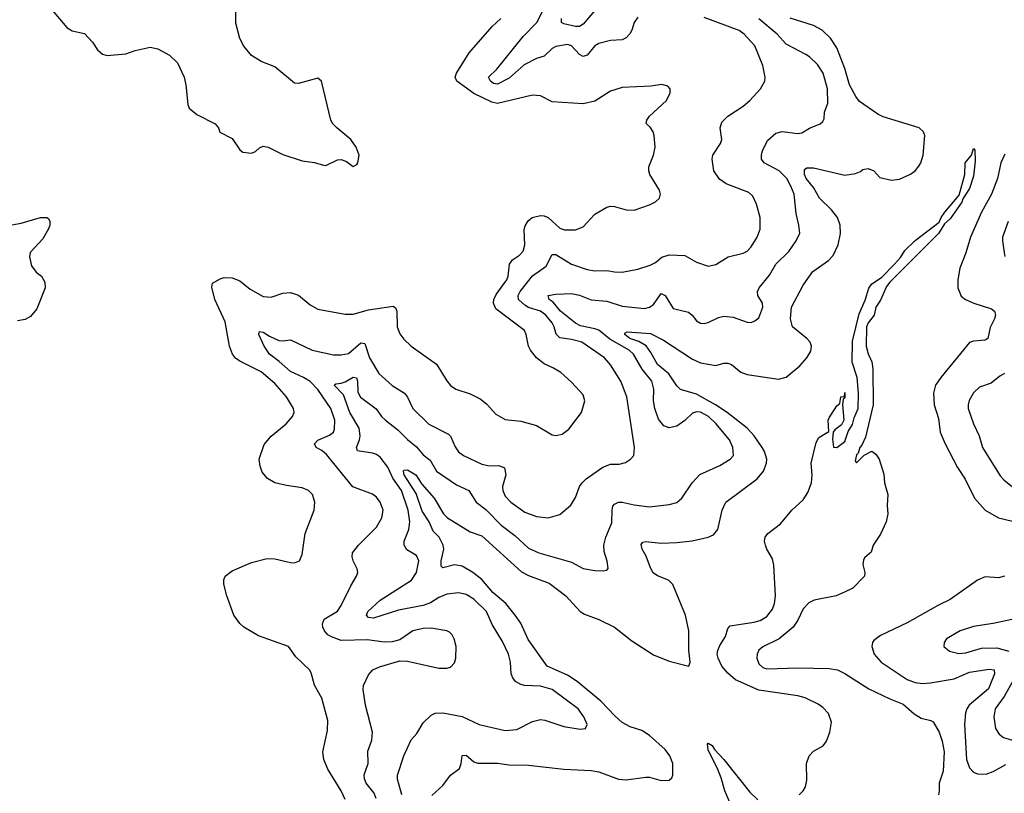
# Model space of a CAD drawing. Header units: inches. Extents: x 1173000 to 1307049, y 522583 to 678455.
# Tile 599 of 617: x 1253802 to 1258848, y 630917 to 634884. Entities that reach past the tile are written whole.
import ezdxf

# ---------------------------------------------------------------- set-up
doc = ezdxf.new("R2010")
doc.units = ezdxf.units.IN
doc.header["$MEASUREMENT"] = 0
doc.layers.add('B2653', color=7, linetype='Continuous')

msp = doc.modelspace()

# ---------------------------------------------------------------- linework, layer by layer
at = {"layer": 'B2653', "color": 5}
for points, elevation in [([(1253950, 634956.3), (1254043.7, 634843.7), (1254070, 634827), (1254133.3, 634813.3), (1254174.8, 634770), (1254200.7, 634730), (1254227, 634707), (1254250, 634700.5), (1254346, 634710), (1254392.9, 634727.1), (1254470, 634742.8), (1254510, 634734.8), (1254570, 634702), (1254610, 634662.8), (1254644.4, 634590), (1254653.7, 634550), (1254663.1, 634450), (1254670.3, 634430.3), (1254710, 634398.4), (1254802.8, 634350), (1254821, 634330), (1254827.9, 634307.9), (1254890, 634274.8), (1254930, 634217.3), (1254944.8, 634204.8), (1254990, 634200.3), (1255011.1, 634208.9), (1255030, 634227.3), (1255050, 634235.5), (1255076, 634230), (1255150, 634192.4), (1255250, 634161.3), (1255312.5, 634152.5), (1255358.7, 634138.7), (1255370, 634137), (1255430, 634165.8), (1255450, 634167.9), (1255476.9, 634156.9), (1255510, 634131), (1255530, 634142), (1255535.3, 634150), (1255541.2, 634190), (1255526.6, 634230), (1255498.4, 634270), (1255426.6, 634330), (1255407, 634350), (1255397, 634370), (1255349, 634570), (1255330, 634585.2), (1255230, 634557), (1255210, 634558.4), (1255110, 634643.5), (1255039, 634670), (1254990, 634700.9), (1254950, 634749.2), (1254930, 634788.7), (1254910, 634866), (1254909.6, 634929.6)], 1020), ([(1256970, 634898), (1256951.5, 634870), (1256939.1, 634830), (1256928.6, 634811.4), (1256910, 634791.1), (1256890, 634780.4), (1256830, 634777.7), (1256770, 634761.5), (1256750, 634749.7), (1256710, 634702.7), (1256690, 634696.5), (1256670, 634706), (1256630, 634749.8), (1256610, 634758), (1256550, 634747.4), (1256530, 634736), (1256490, 634696.8), (1256450, 634685.9), (1256387, 634653), (1256310, 634584.9), (1256250, 634553.9), (1256230, 634556.8), (1256214.5, 634570), (1256203.6, 634590), (1256246.8, 634630), (1256381.3, 634798.7), (1256452.8, 634870), (1256482.2, 634930)], 960), ([(1256750, 634932.3), (1256690, 634861.9), (1256670.1, 634849.9), (1256650, 634848.8), (1256590, 634863.2), (1256578.5, 634870), (1256579, 634890)], 940), ([(1255470, 630885.6), (1255450, 630929.6), (1255381.6, 631041.6), (1255360.7, 631090), (1255356.2, 631130), (1255380.1, 631239.9), (1255380.3, 631290), (1255350, 631405.2), (1255312.4, 631472.4), (1255295.7, 631535.7), (1255287.1, 631550), (1255216.9, 631616.9), (1255179.6, 631670), (1255025, 631725), (1254949.9, 631769.9), (1254930, 631787.9), (1254899.9, 631830), (1254863, 631930), (1254848.4, 631990), (1254848.3, 632011.7), (1254855.1, 632030), (1254890, 632058), (1254990, 632100.9), (1255070, 632121.3), (1255110, 632119.5), (1255190, 632100.4), (1255210, 632099.3), (1255236, 632110), (1255250, 632142), (1255265.1, 632250), (1255311.5, 632370), (1255314.7, 632410), (1255302, 632450), (1255282.7, 632470), (1255250, 632483), (1255170, 632495.1), (1255110, 632509.7), (1255072.4, 632532.4), (1255044.5, 632564.5), (1255034, 632594), (1255028.3, 632630), (1255054.3, 632705.7), (1255090, 632749), (1255167.5, 632812.5), (1255200.5, 632850), (1255208, 632870), (1255204.7, 632890), (1255169.7, 632950), (1255110, 633018.7), (1255039.4, 633079.4), (1254930, 633134), (1254908.6, 633148.6), (1254891.9, 633170), (1254877.5, 633210), (1254854.9, 633334.9), (1254802.4, 633450), (1254786.4, 633513.6), (1254790, 633533), (1254830, 633555.5), (1254850, 633561.6), (1254890, 633560.5), (1254930, 633546), (1254982.2, 633502.2), (1255050, 633464.2), (1255090, 633461.1), (1255150, 633482.3), (1255190, 633485.7), (1255230, 633471.8), (1255290, 633422), (1255330, 633400.3), (1255470, 633374.7), (1255510, 633374.8), (1255590, 633396.4), (1255715.1, 633415.1), (1255727.2, 633407.2), (1255734.6, 633390), (1255735.8, 633310), (1255750, 633273), (1255770, 633246.4), (1255808, 633210), (1255937.4, 633117.4), (1255990, 633032.7), (1256010, 633008.7), (1256037.3, 632990), (1256110, 632965.8), (1256160.9, 632940.9), (1256193.8, 632913.9), (1256242, 632862), (1256290, 632833.7), (1256370, 632826.3), (1256450, 632803.7), (1256530, 632755.3), (1256550, 632751.8), (1256581.4, 632758.5), (1256615.2, 632784.8), (1256681.3, 632870), (1256698, 632930), (1256690, 632961.2), (1256630, 633026), (1256574.5, 633074.5), (1256537.7, 633097.7), (1256490, 633119.3), (1256449.9, 633149.9), (1256418.9, 633190), (1256409.8, 633210), (1256397.7, 633270), (1256388, 633290), (1256241.7, 633401.7), (1256229.1, 633430), (1256231.7, 633450), (1256244.3, 633475.7), (1256298, 633550), (1256305.5, 633570), (1256311.5, 633630), (1256327.8, 633652.2), (1256363.3, 633676.7), (1256381.9, 633698.1), (1256390.6, 633730), (1256387.9, 633807.9), (1256392.2, 633827.8), (1256407.1, 633852.9), (1256428.5, 633870), (1256470, 633880.1), (1256490, 633878.1), (1256510, 633869.4), (1256570, 633815.2), (1256593.2, 633806.8), (1256650, 633806), (1256690, 633821.7), (1256750, 633887.2), (1256810, 633922.6), (1256830, 633928.7), (1256850, 633927.2), (1256909.1, 633909.1), (1256950, 633907.4), (1257030, 633934.4), (1257059.3, 633950), (1257081.2, 633970), (1257086, 633990), (1257080.9, 634010), (1257031.8, 634090), (1257025.6, 634110), (1257026.3, 634130), (1257049.7, 634190), (1257057.7, 634230), (1257054, 634290), (1257048.6, 634308.6), (1257033.2, 634333.2), (1257012.9, 634352.9), (1257015.1, 634370), (1257029.5, 634390), (1257117.2, 634470), (1257135.3, 634510), (1257135.3, 634530), (1257123.1, 634543.1), (1257092.7, 634552.7), (1257036.1, 634543.9), (1256890, 634537.4), (1256830, 634517.4), (1256750, 634466.6), (1256690, 634453.7), (1256530, 634464), (1256470, 634494.2), (1256430, 634497.3), (1256250, 634455.3), (1256221, 634461), (1256130, 634506.6), (1256042.6, 634570), (1256033.3, 634590), (1256039.8, 634610), (1256105.5, 634714.5), (1256223.1, 634850), (1256268.2, 634890)], 980), ([(1255629.1, 630890), (1255618.1, 630918.1), (1255578.2, 630970), (1255568.9, 630991.1), (1255567.6, 631012.4), (1255587, 631070), (1255586.4, 631133.6), (1255605.8, 631190), (1255609.8, 631230), (1255573.8, 631370), (1255562.4, 631450), (1255563.9, 631470), (1255590, 631524.9), (1255611.8, 631550), (1255646.4, 631566.4), (1255750, 631596), (1255790, 631595.6), (1255950, 631558.3), (1255990, 631558.7), (1256010, 631563.8), (1256030, 631586), (1256037.6, 631610), (1256038.9, 631670), (1256027.8, 631710), (1256017.6, 631730), (1256004, 631744), (1255990, 631751.1), (1255910, 631763.5), (1255870, 631762.8), (1255817.3, 631750), (1255750, 631704), (1255710, 631693.2), (1255670, 631692.7), (1255584.7, 631704.8), (1255450, 631701.1), (1255399, 631719), (1255381.2, 631730), (1255363.7, 631750), (1255354.5, 631770), (1255353.9, 631786.1), (1255362.4, 631810), (1255430, 631851.3), (1255450, 631880.3), (1255498.7, 631981.3), (1255527.6, 632030), (1255534.5, 632050), (1255532, 632068), (1255511.3, 632110), (1255505.6, 632130), (1255507.6, 632150), (1255537.4, 632190), (1255630, 632282), (1255658, 632330), (1255664.2, 632370), (1255650, 632409.5), (1255630, 632435.8), (1255610, 632451.2), (1255508.3, 632488.3), (1255374.5, 632654.5), (1255350, 632674.6), (1255320.5, 632690), (1255312.8, 632710), (1255330, 632728.7), (1255390, 632754.2), (1255409.7, 632770), (1255415.6, 632784.4), (1255417.1, 632830), (1255396.4, 632890), (1255330, 632987.8), (1255290, 633028.2), (1255256.8, 633050), (1255190, 633079.5), (1255132.1, 633132.1), (1255082.1, 633170), (1255054.4, 633210), (1255027.3, 633270), (1255030, 633286), (1255050, 633282.8), (1255082, 633262), (1255130, 633240.1), (1255150, 633237.3), (1255190, 633242.2), (1255301.3, 633190), (1255410, 633165), (1255450, 633165), (1255486.7, 633173.3), (1255550, 633227.1), (1255570, 633223.8), (1255594.8, 633150), (1255641.8, 633070), (1255710, 633008.4), (1255773.4, 632970), (1255788.8, 632948.8), (1255817.2, 632890), (1255898.3, 632810), (1255999.7, 632759.7), (1256010, 632748.5), (1256033.6, 632693.6), (1256050, 632669.1), (1256076.4, 632650), (1256170, 632604.4), (1256210, 632595.9), (1256257.8, 632597.7), (1256285.5, 632585.5), (1256292.4, 632550), (1256275.8, 632490), (1256277.2, 632470), (1256290, 632441.7), (1256318.5, 632410), (1256390, 632358.9), (1256450, 632335.9), (1256510, 632330.2), (1256570, 632347.7), (1256625.6, 632394.4), (1256650, 632434), (1256671.2, 632490), (1256683.5, 632510), (1256705.6, 632530), (1256790, 632590.3), (1256830, 632604.4), (1256874.2, 632605.8), (1256907.2, 632612.8), (1256932.7, 632630), (1256949.4, 632650), (1256952.8, 632690), (1256912.7, 632950), (1256882.5, 633030), (1256830, 633114.3), (1256798.5, 633150), (1256683.1, 633230), (1256630, 633244.9), (1256570, 633252.8), (1256551.7, 633271.7), (1256541.6, 633310), (1256530.4, 633330), (1256497.5, 633370), (1256470, 633389.4), (1256410, 633408.2), (1256390, 633420.4), (1256358.1, 633450), (1256355.9, 633470), (1256366.3, 633490), (1256429.5, 633570.5), (1256499.3, 633620.6), (1256530, 633681.1), (1256550, 633679.7), (1256630.3, 633630), (1256710, 633603.8), (1256750, 633596.5), (1256810, 633599), (1256850, 633591.6), (1256889.7, 633590.3), (1256970, 633605.2), (1257033.6, 633626.4), (1257060.1, 633639.9), (1257093.1, 633666.9), (1257130, 633678.9), (1257210, 633674.9), (1257270, 633641.1), (1257330, 633620.3), (1257370, 633628.7), (1257431.8, 633668.2), (1257510, 633686.7), (1257530, 633698), (1257550, 633720.3), (1257581, 633770), (1257596.4, 633810), (1257596.4, 633870), (1257577.6, 633937.6), (1257558.7, 633978.7), (1257538.2, 633998.2), (1257423, 634043), (1257387.4, 634067.4), (1257359.8, 634110), (1257349.8, 634170), (1257353.8, 634190), (1257393.7, 634250), (1257399.7, 634270), (1257391, 634330), (1257400.7, 634359.3), (1257430, 634390.3), (1257510, 634440.2), (1257543.1, 634470), (1257597.6, 634530), (1257620.9, 634570), (1257622, 634590), (1257609.7, 634650), (1257569, 634750), (1257515, 634810), (1257489.4, 634829.4), (1257310, 634895)], 960), ([(1255761, 630910), (1255738.2, 630990), (1255737.8, 631010), (1255769.8, 631110), (1255807.9, 631192), (1255836.4, 631223.6), (1255870, 631279.1), (1255910, 631318), (1255931.2, 631328.8), (1255970, 631329.1), (1256070, 631311.2), (1256157.3, 631270), (1256290, 631239.3), (1256350, 631243.9), (1256430, 631285.2), (1256470, 631294.9), (1256492.2, 631292.2), (1256590, 631260.2), (1256673.4, 631246.6), (1256702, 631250), (1256709.4, 631270), (1256692.2, 631310), (1256663.1, 631350), (1256530, 631449.8), (1256470, 631465.9), (1256389, 631470), (1256370, 631474.8), (1256343.5, 631490), (1256328.5, 631510), (1256321, 631530), (1256317.8, 631590), (1256306.9, 631630), (1256276.1, 631696), (1256223.5, 631783.5), (1256193.3, 631850), (1256130, 631912.7), (1256090, 631937.4), (1256050, 631944.5), (1255990, 631938.6), (1255950, 631920.8), (1255906.5, 631893.5), (1255870, 631879.7), (1255742.9, 631857.1), (1255615.6, 631815.6), (1255590, 631818.9), (1255579.7, 631830), (1255586.4, 631850), (1255650, 631907.3), (1255809.8, 632010), (1255835.2, 632050), (1255846.8, 632110), (1255835.9, 632135.9), (1255786.5, 632166.5), (1255772.9, 632190), (1255772.9, 632210), (1255795.3, 632270), (1255801.4, 632310), (1255793.5, 632370), (1255757.8, 632470), (1255713.9, 632534), (1255687.6, 632590), (1255650, 632641.4), (1255630, 632655.3), (1255610, 632662), (1255532.9, 632672.9), (1255528.7, 632690), (1255544.1, 632730), (1255547.1, 632750), (1255542, 632790), (1255494.3, 632870), (1255461.2, 632961.2), (1255413.3, 633010), (1255422.3, 633017.7), (1255450, 633019.8), (1255470, 633026.7), (1255510, 633050.7), (1255528.1, 633048.1), (1255533, 633030), (1255535, 632975), (1255548.8, 632948.8), (1255629.3, 632889.3), (1255656.5, 632850), (1255676.5, 632830), (1255740.5, 632780.5), (1255790, 632730.9), (1255834.7, 632694.7), (1255870, 632653.8), (1255904.8, 632624.8), (1255937.6, 632570), (1256039.6, 632499.6), (1256104.2, 632470), (1256141.5, 632410), (1256190, 632372.9), (1256270, 632292.5), (1256338.7, 632238.8), (1256410, 632174.5), (1256461.6, 632150), (1256630, 632102.2), (1256690, 632070.3), (1256750, 632059.1), (1256790, 632058), (1256810, 632062), (1256818, 632070), (1256812.7, 632107.3), (1256796.6, 632156.6), (1256795.1, 632190), (1256806.4, 632230), (1256836.4, 632303.5), (1256838.3, 632370), (1256842.3, 632390), (1256850, 632400.2), (1256870, 632410.2), (1256890, 632410.1), (1256950, 632396.3), (1257030, 632387.1), (1257130, 632398.3), (1257170, 632408.9), (1257194.7, 632430), (1257247.4, 632510), (1257287.2, 632552.8), (1257390, 632598.8), (1257443, 632630), (1257459.1, 632650), (1257455.8, 632690), (1257438.5, 632730), (1257370, 632814.2), (1257332.5, 632850), (1257290, 632871.7), (1257270, 632873.6), (1257250, 632867.4), (1257210.7, 632829.3), (1257170, 632799.8), (1257130, 632791.5), (1257102.5, 632802.5), (1257076.2, 632836.2), (1257055.9, 632890), (1257049.9, 632930), (1257051.2, 632990), (1257041.6, 633030), (1256992.6, 633092.6), (1256948.1, 633170), (1256925.2, 633190), (1256826, 633246), (1256770, 633291.4), (1256750, 633299.7), (1256675.3, 633315.2), (1256650, 633327.6), (1256573.6, 633390), (1256536.3, 633436.3), (1256515.4, 633450), (1256509.4, 633470), (1256550, 633477.2), (1256630, 633480.1), (1256670, 633471.6), (1256730, 633448.1), (1256810, 633440.8), (1256890, 633415.5), (1257003.1, 633403.1), (1257030, 633409.4), (1257050, 633423.5), (1257090, 633479.7), (1257110.1, 633470), (1257150, 633403.6), (1257230, 633384.4), (1257248, 633370), (1257270, 633340.5), (1257290, 633328), (1257310, 633326.4), (1257330, 633331.7), (1257382.4, 633357.6), (1257410, 633363.5), (1257458.8, 633358.8), (1257530, 633332.7), (1257550, 633332.4), (1257570, 633339.3), (1257590, 633356.3), (1257609.7, 633410), (1257608.3, 633430), (1257584.7, 633470), (1257582, 633490), (1257591.1, 633510), (1257645, 633575), (1257677.2, 633630), (1257743.9, 633696.1), (1257781.1, 633750), (1257799.8, 633790), (1257795.3, 633830), (1257780.8, 633890), (1257770.7, 633990), (1257754, 634030), (1257732.7, 634070), (1257694.4, 634110), (1257616.5, 634150), (1257603.1, 634170), (1257602.5, 634190), (1257608.4, 634211.6), (1257634.4, 634265.6), (1257677.6, 634302.4), (1257710, 634310.2), (1257790, 634300.9), (1257810, 634304.4), (1257850, 634328), (1257904.5, 634350), (1257917.7, 634362.3), (1257924.2, 634375.8), (1257926.9, 634410), (1257943, 634457), (1257941.7, 634530), (1257919.9, 634610), (1257890, 634654), (1257850, 634693.1), (1257830, 634706.4), (1257730, 634759.3), (1257683.2, 634810), (1257590, 634888.8)], 940), ([(1255914.3, 630905.7), (1255970, 630957), (1256009.7, 631010), (1256054.9, 631045.1), (1256063.9, 631070), (1256070, 631111.1), (1256090, 631112.5), (1256130, 631079.2), (1256150, 631072.6), (1256250, 631071.1), (1256310, 631062.9), (1256410, 631060.7), (1256590, 631040.7), (1256730, 631035), (1256770, 631026.8), (1256870, 630990.2), (1256910, 630985.6), (1257010, 631000.2), (1257030, 630999.6), (1257090, 630983.7), (1257130, 630984.9), (1257143.6, 630996.4), (1257149.6, 631010.3), (1257148.7, 631070), (1257132.8, 631110), (1257110, 631142.2), (1257030, 631213), (1256990, 631238.9), (1256930, 631258), (1256890, 631281), (1256853.1, 631313.1), (1256779.9, 631390), (1256659.1, 631490), (1256610, 631522.2), (1256505.8, 631570), (1256406.8, 631706.8), (1256369.3, 631790), (1256341.4, 631830), (1256293.9, 631890), (1256226.3, 631946.3), (1256170, 632013.5), (1256124.3, 632050), (1256070, 632081.8), (1256030, 632089.4), (1255970, 632074.2), (1255962.1, 632082.1), (1255961.6, 632110), (1255975.8, 632170), (1255972.7, 632190), (1255950.9, 632230), (1255921, 632261), (1255900.5, 632310), (1255864.4, 632364.4), (1255834, 632454), (1255772.7, 632550), (1255768.5, 632570), (1255770, 632574.6), (1255790, 632575.8), (1255831.2, 632551.2), (1255862.9, 632502.9), (1255925.6, 632430), (1255973, 632350), (1255994.4, 632330), (1256110, 632258.8), (1256170, 632236.9), (1256373, 632053), (1256410, 632033.9), (1256515.4, 631995.4), (1256600.7, 631930), (1256673.7, 631850), (1256696.6, 631836.6), (1256770, 631809.3), (1256849.5, 631769.5), (1256938.4, 631698.4), (1257050, 631627.1), (1257130, 631595.5), (1257231.5, 631568.5), (1257237.2, 631590), (1257231.3, 631651.3), (1257230.9, 631750), (1257213.7, 631830), (1257148.7, 631988.7), (1257127.2, 632010), (1257070, 632032.2), (1257048.6, 632048.6), (1257034.1, 632074.1), (1257013, 632133), (1256991.7, 632170), (1256986.1, 632193.9), (1256995.1, 632204.9), (1257010, 632209), (1257090, 632199.8), (1257170, 632202.8), (1257247.9, 632212.1), (1257329.8, 632230.2), (1257357.6, 632242.4), (1257379.8, 632270), (1257402.5, 632370), (1257421, 632410), (1257581.6, 632530), (1257614, 632570), (1257629.8, 632610), (1257631.4, 632630), (1257618.7, 632670), (1257606.4, 632690), (1257565.5, 632750), (1257529.2, 632790), (1257428, 632870), (1257366.9, 632910), (1257270, 632964.4), (1257188.4, 632988.4), (1257170, 633007.6), (1257128.8, 633068.8), (1257070, 633115.9), (1257037, 633177), (1257011.9, 633211.9), (1256974.7, 633234.7), (1256929, 633250), (1256903.2, 633270), (1256902.9, 633277.1), (1256915.6, 633284.4), (1257034.8, 633274.8), (1257101.3, 633241.3), (1257250, 633143.9), (1257290, 633124.9), (1257370, 633110.9), (1257410, 633122.7), (1257430, 633123), (1257450, 633116.1), (1257497.4, 633077.4), (1257530, 633064.6), (1257690, 633040.2), (1257730, 633051.7), (1257800.3, 633110), (1257835.8, 633150), (1257856, 633184), (1257859.8, 633210), (1257853.5, 633230), (1257836.5, 633250), (1257762, 633310), (1257752.7, 633350), (1257757.7, 633410), (1257816.9, 633523.1), (1257867.2, 633592.8), (1257947.1, 633650), (1257970, 633675.6), (1257996.1, 633730), (1258007.5, 633787.5), (1258006.2, 633830), (1257992.4, 633870), (1257962.2, 633910), (1257900.4, 633970), (1257870, 634024.1), (1257832, 634070), (1257823.6, 634090), (1257823.9, 634116.1), (1257835.4, 634124.6), (1257870, 634124.5), (1258030, 634087.9), (1258085.1, 634094.9), (1258110, 634105.3), (1258123, 634117), (1258150, 634122), (1258178.8, 634110), (1258210, 634074.7), (1258270, 634061.5), (1258310, 634067.2), (1258367.6, 634092.4), (1258390.7, 634110), (1258410, 634133.1), (1258419.8, 634150), (1258432.1, 634190), (1258440.2, 634290), (1258434.3, 634310), (1258411.9, 634330), (1258226.4, 634386.4), (1258199.7, 634399.7), (1258105, 634465), (1258086, 634490), (1258054.9, 634550), (1258030, 634634.3), (1257990, 634739.8), (1257957.3, 634790), (1257913.5, 634830), (1257870, 634854.8), (1257750, 634892.2)], 920), ([(1257796.9, 630910), (1257817.3, 630930), (1257828.7, 630950), (1257835.4, 630984.6), (1257833.5, 631070), (1257848.4, 631110), (1257870, 631133), (1257918.6, 631161.4), (1257936.2, 631183.8), (1257953.6, 631230), (1257962.5, 631282.5), (1257947.2, 631327.2), (1257917.5, 631357.5), (1257894, 631374), (1257827.6, 631407.6), (1257790, 631416.7), (1257590, 631446.2), (1257470, 631499.9), (1257430, 631533.5), (1257399.7, 631570), (1257380.8, 631610), (1257376.2, 631630), (1257379.8, 631650), (1257390, 631675.2), (1257419, 631721), (1257430, 631762.8), (1257443.3, 631776.7), (1257564.5, 631795.5), (1257595.8, 631804.2), (1257630, 631824.2), (1257659, 631861), (1257669.3, 631890), (1257675.2, 631930), (1257666.4, 632086.4), (1257659, 632119), (1257629.9, 632170), (1257623.1, 632190), (1257619.1, 632210), (1257622.4, 632230), (1257635.1, 632250), (1257700.1, 632299.9), (1257759.6, 632370), (1257817.7, 632422.3), (1257840.5, 632459.5), (1257859.7, 632510), (1257863.1, 632550), (1257858, 632610), (1257883.2, 632716.8), (1257898, 632742), (1257948, 632772), (1257945.2, 632830), (1257950, 632842), (1257990, 632904.7), (1258004, 632916), (1258010, 632951), (1258028, 632952), (1258030, 632972), (1258030, 632946), (1258022, 632938), (1258018, 632910), (1258026, 632830), (1258013, 632807), (1257979.6, 632780.4), (1257971.3, 632768.7), (1257966.8, 632733.2), (1257971.6, 632691.6), (1257990, 632691), (1258030, 632720.5), (1258047.7, 632772.3), (1258070, 632808), (1258077.8, 632842.2), (1258098.5, 632890), (1258099.8, 632970), (1258093.8, 633050), (1258067.7, 633127.7), (1258070, 633236), (1258104.6, 633375.4), (1258134.1, 633445.9), (1258153.2, 633506.8), (1258169.5, 633530), (1258217.5, 633562.6), (1258285.7, 633630), (1258315.8, 633664.2), (1258338.4, 633701.6), (1258390, 633751.8), (1258514.5, 633845.5), (1258524.4, 633870), (1258543, 633897), (1258615.9, 633984.1), (1258645.7, 634090), (1258647.6, 634150), (1258678.7, 634190), (1258690, 634224.7), (1258695.9, 634215.9), (1258698.6, 634158.6), (1258690, 634082), (1258670, 634019.3), (1258634.8, 633965.2), (1258630, 633949.1), (1258570, 633862.6), (1258541.7, 633838.3), (1258510, 633787.3), (1258260.9, 633539.1), (1258244, 633516), (1258214, 633446), (1258189.3, 633410.7), (1258180.2, 633370), (1258149.3, 633330.7), (1258141.3, 633310), (1258139.1, 633210), (1258150, 633170.6), (1258169.1, 633130), (1258174.2, 633094.2), (1258175.3, 632910), (1258135.8, 632744.2), (1258117.7, 632702.3), (1258107.6, 632690), (1258099, 632661), (1258090, 632652.7), (1258082.8, 632622.8), (1258090, 632612), (1258129.2, 632650.8), (1258168.7, 632671.3), (1258190, 632656), (1258206.8, 632630), (1258230, 632554), (1258234, 632510), (1258251, 632450), (1258247.5, 632392.5), (1258250.5, 632350), (1258243, 632310), (1258213.8, 632246.2), (1258176, 632190), (1258165.4, 632154.6), (1258133.4, 632126.6), (1258126, 632114), (1258123, 632090), (1258133, 632050), (1258130.4, 632030), (1258072, 631970), (1258032.4, 631950), (1257985.5, 631930), (1257873.1, 631906.9), (1257846.3, 631893.7), (1257816.9, 631863.1), (1257790, 631805.3), (1257765.2, 631770), (1257693.4, 631710), (1257610, 631667.6), (1257589.3, 631650.7), (1257580.8, 631630), (1257580.1, 631610), (1257590, 631580.8), (1257610, 631562.8), (1257630, 631556.1), (1257790, 631561.5), (1257950, 631557), (1257992, 631550), (1258030, 631531.3), (1258153.7, 631453.7), (1258261.3, 631401.3), (1258330, 631374.8), (1258385.6, 631325.6), (1258422.1, 631302.2), (1258471.1, 631291.1), (1258482.9, 631282.9), (1258513.7, 631230), (1258530, 631183.8), (1258539.1, 631130), (1258533.5, 631030), (1258513.1, 630970), (1258514.4, 630930), (1258510.4, 630909.6)], 880), ([(1258850, 634195), (1258830.1, 634149.9), (1258812, 634070), (1258782, 633990), (1258730, 633898.2), (1258673.6, 633770), (1258650.5, 633689.5), (1258620.1, 633610), (1258608.7, 633550), (1258610.2, 633510), (1258625.8, 633465.8), (1258648.4, 633450), (1258690.7, 633430.7), (1258782, 633402), (1258797, 633390), (1258802, 633370), (1258797.2, 633350), (1258774.7, 633305.3), (1258763.1, 633250), (1258750, 633241.5), (1258690, 633236.5), (1258670, 633229.7), (1258521.8, 633050), (1258495, 633010), (1258485.4, 632970), (1258487.7, 632910), (1258510, 632838.8), (1258519.3, 632770), (1258543.8, 632710), (1258608, 632588), (1258647.9, 632527.9), (1258694.7, 632430), (1258748.9, 632370), (1258817.6, 632330), (1258890, 632312.6)], 920), ([(1253663.9, 633816.1), (1253810, 633841.2), (1253909, 633870), (1253940.7, 633870), (1253950, 633864.9), (1253956.3, 633850), (1253956.5, 633830), (1253950, 633812), (1253920, 633760), (1253855.5, 633690), (1253852.3, 633667.7), (1253862.2, 633622.2), (1253885.5, 633590), (1253913.4, 633570), (1253930, 633538), (1253932.7, 633510), (1253890, 633402), (1253857.5, 633362.5), (1253830, 633346.6), (1253790, 633340.9)], 980), ([(1258868.2, 633850), (1258839.1, 633770), (1258837.8, 633750), (1258846.5, 633690), (1258850.3, 633670)], 940), ([(1258848.4, 633070), (1258823.9, 633056.1), (1258779.8, 633020.2), (1258720.9, 632999.1), (1258689.5, 632970.5), (1258668, 632932), (1258662.2, 632910), (1258662.9, 632890), (1258690, 632812.4), (1258718.5, 632750), (1258736.3, 632690), (1258825.9, 632545.9), (1258844.6, 632524.6), (1258889, 632489)], 940), ([(1258849.4, 632030.6), (1258817.8, 632022.2), (1258750, 632027), (1258710, 632010.8), (1258570, 631910.8), (1258510, 631882.5), (1258350, 631791.8), (1258213.2, 631726.9), (1258179.4, 631700.6), (1258171.5, 631690), (1258168.1, 631670), (1258180.2, 631630), (1258215.8, 631590), (1258350, 631501.5), (1258390, 631485.9), (1258430, 631480.1), (1258470, 631483.1), (1258590, 631504.9), (1258670, 631537.9), (1258770, 631554.4), (1258794.9, 631550), (1258797.5, 631530), (1258767.3, 631452.7), (1258668.4, 631370), (1258655.1, 631350), (1258649.1, 631330), (1258643.3, 631270), (1258653.9, 631090), (1258670, 631047.1), (1258690, 631026.2), (1258710, 631016.8), (1258754.7, 631014.7), (1258790, 631028.5), (1258855.3, 631064.7)], 920), ([(1258910, 631812.8), (1258790, 631787.4), (1258690, 631773.1), (1258621.6, 631750), (1258552.2, 631710), (1258539.5, 631690), (1258538, 631670), (1258566.5, 631646.5), (1258614.1, 631634.1), (1258650, 631637.6), (1258730, 631661.6), (1258810, 631663.5), (1258870, 631646.7)], 940), ([(1258918.1, 631541.9), (1258846.4, 631413.6), (1258800.2, 631350), (1258794.2, 631310), (1258802.8, 631250), (1258820.6, 631220.6), (1258843.5, 631203.5), (1258890, 631190.2)], 940), ([(1257475.7, 630790), (1257416, 630930), (1257397.1, 630997.1), (1257379.6, 631039.6), (1257330, 631139.5), (1257326, 631170), (1257330, 631174.3), (1257350, 631162.6), (1257361.7, 631141.7), (1257410.2, 631090), (1257542.9, 630923), (1257583.9, 630883.9)], 880)]:
    msp.add_lwpolyline(points, dxfattribs=dict(at, elevation=elevation))

doc.saveas('drawing.dxf')
